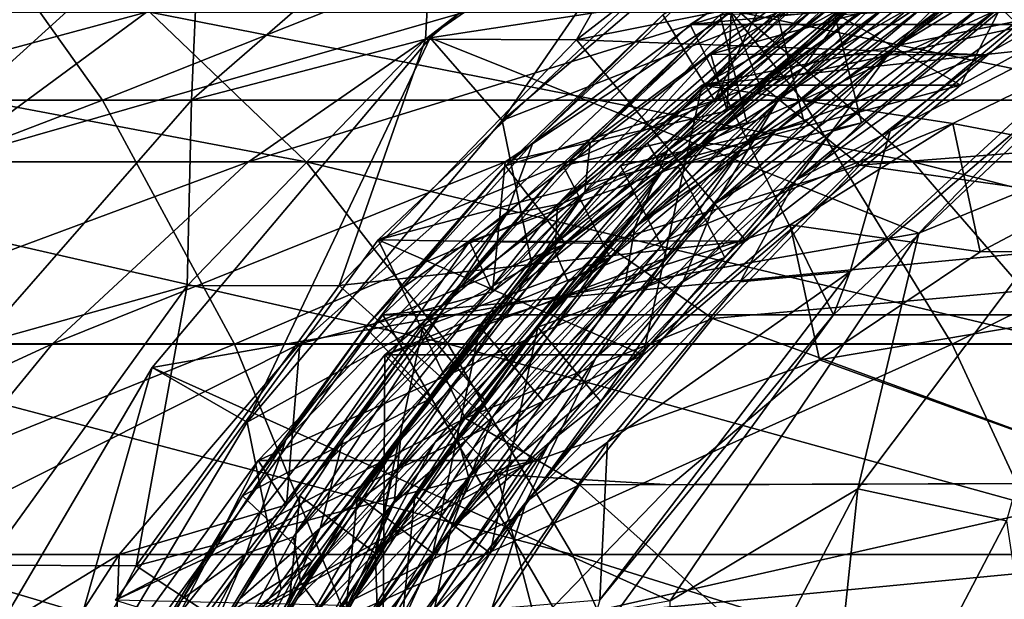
# Model space of a CAD drawing. Header units: metres. Extents: x -62 to 300, y -109 to 109.
# Tile 676 of 708: x 275.53 to 279.96, y 5.79 to 8.4. Entities that reach past the tile are written whole.
import ezdxf

# ---------------------------------------------------------------- set-up
doc = ezdxf.new("R2010")
doc.units = ezdxf.units.M
doc.layers.add('solid_500635', color=7, linetype='CONTINUOUS')

msp = doc.modelspace()

# ---------------------------------------------------------------- linework, layer by layer
at = {"layer": 'solid_500635'}
for points in [[(278.788086, 9.515555, -82.781891), (277.380524, 8.319724, -83.158226), (277.705627, 7.948205, -83.071304)], [(280.95755, 8.866964, -94.18615), (277.380524, 8.319724, -83.158226), (278.788086, 9.515555, -82.781891)], [(278.788086, 9.515555, -82.781891), (277.705627, 7.948205, -83.071304), (279.061462, 9.102109, -82.708809)], [(280.142792, 9.399215, -80.452965), (280.578827, 8.379181, -88.462105), (278.55127, 8.379181, -80.878479)], [(289.185669, 9.399215, -78.035255), (280.142792, 9.399215, -80.452965), (278.55127, 8.379181, -80.878479)], [(290.777191, 8.379181, -77.609749), (289.185669, 9.399215, -78.035255), (278.55127, 8.379181, -80.878479)], [(281.048004, 9.410585, -86.426498), (280.293304, 9.087777, -86.540741), (279.462463, 8.271805, -86.818794)], [(281.048004, 9.410585, -86.426498), (279.462463, 8.271805, -86.818794), (280.503479, 8.906916, -86.634567)], [(278.574158, 9.253789, -79.490463), (277.360382, 8.313246, -79.814987), (277.397552, 8.986669, -77.115814)], [(278.039276, 8.310721, -82.361031), (277.360382, 8.313246, -79.814987), (278.574158, 9.253789, -79.490463)], [(278.039276, 8.310721, -82.361031), (278.574158, 9.253789, -79.490463), (279.257507, 9.255118, -82.035316)], [(281.069092, 8.914814, -81.550964), (278.039276, 8.310721, -82.361031), (279.257507, 9.255118, -82.035316)], [(280.498505, 9.233638, -85.532738), (279.919373, 9.006593, -85.603325), (278.951538, 8.045074, -85.914871)], [(280.498505, 9.233638, -85.532738), (278.951538, 8.045074, -85.914871), (280.122192, 8.821273, -85.698929)], [(279.061462, 9.102109, -82.708809), (277.705627, 7.948205, -83.071304), (279.196564, 8.534299, -82.970901)], [(278.787781, 7.826051, -86.912163), (280.293304, 9.087777, -86.540741), (279.258575, 8.452895, -86.723892)], [(279.462463, 8.271805, -86.818794), (280.293304, 9.087777, -86.540741), (278.787781, 7.826051, -86.912163)], [(279.954803, 9.047208, -84.637436), (279.54657, 8.923892, -84.665611), (278.448547, 7.810965, -85.008888)], [(279.954803, 9.047208, -84.637436), (278.448547, 7.810965, -85.008888), (279.742157, 8.733877, -84.762955)], [(279.919373, 9.006593, -85.603325), (279.000275, 8.452895, -85.757828), (278.359467, 7.847006, -85.915527)], [(278.431549, 7.72611, -85.970116), (279.919373, 9.006593, -85.603325), (278.359467, 7.847006, -85.915527)], [(278.951538, 8.045074, -85.914871), (279.919373, 9.006593, -85.603325), (278.431549, 7.72611, -85.970116)], [(279.766907, 8.106769, -81.899124), (281.395599, 9.007885, -81.463676), (278.595856, 8.778094, -82.212219)], [(282.139252, 8.826541, -76.606796), (280.233307, 9.007885, -77.116371), (278.604614, 8.106769, -77.551819)], [(279.766907, 8.106769, -81.899124), (278.604614, 8.106769, -77.551819), (280.233307, 9.007885, -77.116371)], [(279.766907, 8.106769, -81.899124), (280.233307, 9.007885, -77.116371), (281.395599, 9.007885, -81.463676)], [(275.907318, 8.039196, -53.460499), (275.232605, 8.986669, -54.409744), (272.528992, 8.039196, -51.302597)], [(276.350006, 8.986669, -74.694794), (275.305359, 8.039196, -75.209587), (275.068268, 8.986669, -72.38916)], [(278.290588, 8.986669, -56.819653), (275.232605, 8.986669, -54.409744), (275.907318, 8.039196, -53.460499)], [(276.307129, 8.039196, -77.524841), (275.305359, 8.039196, -75.209587), (276.350006, 8.986669, -74.694794)], [(279.055817, 8.039196, -55.941742), (278.290588, 8.986669, -56.819653), (275.907318, 8.039196, -53.460499)], [(277.397552, 8.986669, -77.115814), (276.307129, 8.039196, -77.524841), (276.350006, 8.986669, -74.694794)], [(277.360382, 8.313246, -79.814987), (276.307129, 8.039196, -77.524841), (277.397552, 8.986669, -77.115814)], [(281.095398, 8.986669, -59.520012), (278.290588, 8.986669, -56.819653), (279.055817, 8.039196, -55.941742)], [(278.659698, 8.037875, -83.391113), (278.427307, 8.422845, -83.751602), (279.116119, 8.980089, -83.581345)], [(279.373871, 8.612412, -83.215248), (278.659698, 8.037875, -83.391113), (279.116119, 8.980089, -83.581345)], [(281.943665, 8.039196, -58.722034), (281.095398, 8.986669, -59.520012), (279.055817, 8.039196, -55.941742)], [(281.069092, 8.914814, -81.550964), (279.879974, 8.243071, -81.868889), (278.039276, 8.310721, -82.361031)], [(278.076752, 7.625044, -85.027702), (279.54657, 8.923892, -84.665611), (278.101196, 7.847006, -84.949463)], [(278.448547, 7.810965, -85.008888), (279.54657, 8.923892, -84.665611), (278.076752, 7.625044, -85.027702)], [(279.54657, 8.923892, -84.665611), (278.742004, 8.452895, -84.791756), (278.101196, 7.847006, -84.949463)], [(278.644165, 8.245469, -77.230705), (279.879974, 8.243071, -81.868889), (281.069092, 8.914814, -81.550964)], [(278.644165, 8.245469, -77.230705), (281.069092, 8.914814, -81.550964), (279.826019, 8.912785, -76.914726)], [(278.644165, 8.245469, -77.230705), (279.826019, 8.912785, -76.914726), (278.71756, 7.991792, -77.211082)], [(279.826019, 8.912785, -76.914726), (279.866364, 8.639889, -76.903931), (278.71756, 7.991792, -77.211082)], [(280.503479, 8.906916, -86.634567), (279.026123, 7.680003, -86.998421), (280.129639, 8.469587, -86.799522)], [(279.462463, 8.271805, -86.818794), (279.026123, 7.680003, -86.998421), (280.503479, 8.906916, -86.634567)], [(279.615265, 8.767356, -86.080162), (280.81012, 8.919349, -86.278267), (280.036407, 8.369005, -86.485123)], [(280.95755, 8.866964, -94.18615), (279.579254, 7.440266, -94.554649), (277.380524, 8.319724, -83.158226)], [(280.432037, 7.789298, -96.174255), (279.579254, 7.440266, -94.554649), (280.95755, 8.866964, -94.18615)], [(277.723389, 7.522886, -84.084915), (279.174896, 8.8397, -83.727608), (277.842896, 7.847006, -83.983398)], [(277.953796, 7.569915, -84.100761), (279.174896, 8.8397, -83.727608), (277.723389, 7.522886, -84.084915)], [(279.174896, 8.8397, -83.727608), (278.483704, 8.452895, -83.825691), (277.842896, 7.847006, -83.983398)], [(279.417267, 8.851605, -83.740494), (279.174896, 8.8397, -83.727608), (277.953796, 7.569915, -84.100761)], [(279.417267, 8.851605, -83.740494), (277.953796, 7.569915, -84.100761), (279.363403, 8.644758, -83.826645)], [(280.505249, 8.312651, -77.043663), (282.139252, 8.826541, -76.606796), (278.604614, 8.106769, -77.551819)], [(280.122192, 8.821273, -85.698929), (278.663483, 7.574338, -86.057899), (279.871338, 8.469587, -85.833458)], [(278.951538, 8.045074, -85.914871), (278.663483, 7.574338, -86.057899), (280.122192, 8.821273, -85.698929)], [(279.766907, 8.106769, -81.899124), (278.595856, 8.778094, -82.212219), (277.146637, 7.410519, -82.599678)], [(278.859467, 8.11539, -86.282234), (277.146637, 7.410519, -82.599678), (278.595856, 8.778094, -82.212219)], [(279.615265, 8.767356, -86.080162), (278.859467, 8.11539, -86.282234), (278.595856, 8.778094, -82.212219)], [(279.742157, 8.733877, -84.762955), (278.30249, 7.46737, -85.116959), (279.613068, 8.469587, -84.867393)], [(278.448547, 7.810965, -85.008888), (278.30249, 7.46737, -85.116959), (279.742157, 8.733877, -84.762955)], [(279.615265, 8.767356, -86.080162), (280.036407, 8.369005, -86.485123), (278.859467, 8.11539, -86.282234)], [(279.363403, 8.644758, -83.826645), (277.943146, 7.359138, -84.175583), (279.354767, 8.469587, -83.901321)], [(277.953796, 7.569915, -84.100761), (277.943146, 7.359138, -84.175583), (279.363403, 8.644758, -83.826645)], [(278.71756, 7.991792, -77.211082), (279.866364, 8.639889, -76.903931), (278.735809, 8.43491, -75.158585)], [(279.196564, 8.534299, -82.970901), (278.659698, 8.037875, -83.391113), (279.373871, 8.612412, -83.215248)], [(277.705627, 7.948205, -83.071304), (277.838379, 7.300603, -83.33403), (279.196564, 8.534299, -82.970901)], [(279.196564, 8.534299, -82.970901), (277.838379, 7.300603, -83.33403), (278.659698, 8.037875, -83.391113)], [(277.943146, 7.359138, -84.175583), (278.675934, 7.898978, -84.068291), (279.354767, 8.469587, -83.901321)], [(278.30249, 7.46737, -85.116959), (278.934204, 7.898978, -85.034355), (279.613068, 8.469587, -84.867393)], [(278.663483, 7.574338, -86.057899), (279.192505, 7.898978, -86.000427), (279.871338, 8.469587, -85.833458)], [(279.433075, 8.462574, -84.230431), (279.354767, 8.469587, -83.901321), (278.675934, 7.898978, -84.068291)], [(279.433075, 8.462574, -84.230431), (278.675934, 7.898978, -84.068291), (278.805511, 7.937433, -84.384796)], [(278.685577, 8.422845, -84.717667), (279.433075, 8.462574, -84.230431), (278.805511, 7.937433, -84.384796)], [(279.691345, 8.462574, -85.196495), (279.613068, 8.469587, -84.867393), (278.934204, 7.898978, -85.034355)], [(279.691345, 8.462574, -85.196495), (278.934204, 7.898978, -85.034355), (279.063812, 7.937433, -85.350861)], [(278.943878, 8.422845, -85.683739), (279.691345, 8.462574, -85.196495), (279.063812, 7.937433, -85.350861)], [(279.026123, 7.680003, -86.998421), (279.450806, 7.898978, -86.966492), (280.129639, 8.469587, -86.799522)], [(279.949646, 8.462574, -86.16256), (279.871338, 8.469587, -85.833458), (279.192505, 7.898978, -86.000427)], [(279.949646, 8.462574, -86.16256), (279.192505, 7.898978, -86.000427), (279.322083, 7.937433, -86.316933)], [(279.202179, 8.422845, -86.649803), (279.949646, 8.462574, -86.16256), (279.322083, 7.937433, -86.316933)], [(280.578827, 8.379181, -88.462105), (280.601074, 8.490108, -88.456161), (279.271057, 7.268237, -88.811752)], [(279.450806, 7.898978, -86.966492), (279.271057, 7.268237, -88.811752), (280.601074, 8.490108, -88.456161)], [(280.129639, 8.469587, -86.799522), (279.450806, 7.898978, -86.966492), (280.601074, 8.490108, -88.456161)], [(276.822784, 7.761214, -56.711647), (273.870117, 7.761214, -54.520042), (273.253082, 8.43491, -55.440151)], [(276.120728, 8.43491, -57.568657), (276.822784, 7.761214, -56.711647), (273.253082, 8.43491, -55.440151)], [(276.10553, 8.43491, -70.367523), (274.459656, 8.43491, -68.18203), (273.607544, 7.761214, -68.890007)], [(275.189728, 7.761214, -70.990929), (276.10553, 8.43491, -70.367523), (273.607544, 7.761214, -68.890007)], [(277.535278, 8.43491, -72.700142), (276.10553, 8.43491, -70.367523), (275.189728, 7.761214, -70.990929)], [(276.564148, 7.761214, -73.233284), (277.535278, 8.43491, -72.700142), (275.189728, 7.761214, -70.990929)], [(279.552765, 7.761214, -59.175087), (276.822784, 7.761214, -56.711647), (276.120728, 8.43491, -57.568657)], [(278.772125, 8.43491, -59.96117), (279.552765, 7.761214, -59.175087), (276.120728, 8.43491, -57.568657)], [(278.735809, 8.43491, -75.158585), (277.535278, 8.43491, -72.700142), (276.564148, 7.761214, -73.233284)], [(277.718231, 7.761214, -75.596603), (278.735809, 8.43491, -75.158585), (276.564148, 7.761214, -73.233284)], [(278.71756, 7.991792, -77.211082), (278.735809, 8.43491, -75.158585), (277.718231, 7.761214, -75.596603)], [(278.427307, 8.422845, -83.751602), (277.720764, 7.743081, -83.925392), (277.842896, 7.847006, -83.983398)], [(278.659698, 8.037875, -83.391113), (277.720764, 7.743081, -83.925392), (278.427307, 8.422845, -83.751602)], [(278.427307, 8.422845, -83.751602), (277.842896, 7.847006, -83.983398), (278.483704, 8.452895, -83.825691)], [(277.979065, 7.743081, -84.891457), (278.101196, 7.847006, -84.949463), (278.685577, 8.422845, -84.717667)], [(277.979065, 7.743081, -84.891457), (278.685577, 8.422845, -84.717667), (278.805511, 7.937433, -84.384796)], [(278.685577, 8.422845, -84.717667), (278.101196, 7.847006, -84.949463), (278.742004, 8.452895, -84.791756)], [(278.237366, 7.743081, -85.857529), (278.359467, 7.847006, -85.915527), (278.943878, 8.422845, -85.683739)], [(278.237366, 7.743081, -85.857529), (278.943878, 8.422845, -85.683739), (279.063812, 7.937433, -85.350861)], [(278.943878, 8.422845, -85.683739), (278.359467, 7.847006, -85.915527), (279.000275, 8.452895, -85.757828)], [(278.495636, 7.743081, -86.823593), (278.617767, 7.847006, -86.881599), (279.202179, 8.422845, -86.649803)], [(278.495636, 7.743081, -86.823593), (279.202179, 8.422845, -86.649803), (279.322083, 7.937433, -86.316933)], [(278.787781, 7.826051, -86.912163), (279.258575, 8.452895, -86.723892), (278.617767, 7.847006, -86.881599)], [(279.202179, 8.422845, -86.649803), (278.617767, 7.847006, -86.881599), (279.258575, 8.452895, -86.723892)], [(282.035126, 7.761214, -61.887867), (279.552765, 7.761214, -59.175087), (278.772125, 8.43491, -59.96117)], [(281.183014, 8.43491, -62.595848), (282.035126, 7.761214, -61.887867), (278.772125, 8.43491, -59.96117)], [(278.55127, 8.379181, -80.878479), (279.195496, 7.073805, -88.831955), (277.167938, 7.073804, -81.248329)], [(290.777191, 8.379181, -77.609749), (278.55127, 8.379181, -80.878479), (277.167938, 7.073804, -81.248329)], [(292.160522, 7.073804, -77.239899), (290.777191, 8.379181, -77.609749), (277.167938, 7.073804, -81.248329)], [(278.55127, 8.379181, -80.878479), (280.578827, 8.379181, -88.462105), (279.195496, 7.073805, -88.831955)], [(279.195496, 7.073805, -88.831955), (280.578827, 8.379181, -88.462105), (279.271057, 7.268237, -88.811752)], [(278.859467, 8.11539, -86.282234), (280.036407, 8.369005, -86.485123), (279.314392, 7.746226, -86.678162)], [(279.314392, 7.746226, -86.678162), (280.036407, 8.369005, -86.485123), (283.624969, 8.084032, -85.525681)], [(277.380524, 8.319724, -83.158226), (276.131226, 6.836073, -83.492241), (276.557404, 6.590255, -83.378296)], [(279.579254, 7.440266, -94.554649), (276.131226, 6.836073, -83.492241), (277.380524, 8.319724, -83.158226)], [(277.360382, 8.313246, -79.814987), (276.288239, 7.203468, -80.101631), (276.307129, 8.039196, -77.524841)], [(276.971283, 7.205224, -82.646568), (276.288239, 7.203468, -80.101631), (277.360382, 8.313246, -79.814987)], [(277.380524, 8.319724, -83.158226), (276.557404, 6.590255, -83.378296), (277.705627, 7.948205, -83.071304)], [(276.971283, 7.205224, -82.646568), (277.360382, 8.313246, -79.814987), (278.039276, 8.310721, -82.361031)], [(278.800995, 7.406108, -82.157372), (276.971283, 7.205224, -82.646568), (278.039276, 8.310721, -82.361031)], [(279.879974, 8.243071, -81.868889), (278.800995, 7.406108, -82.157372), (278.039276, 8.310721, -82.361031)], [(279.733002, 7.93379, -77.25013), (280.505249, 8.312651, -77.043663), (278.604614, 8.106769, -77.551819)], [(280.622101, 7.762922, -77.529984), (280.505249, 8.312651, -77.043663), (279.733002, 7.93379, -77.25013)], [(277.558838, 7.404098, -77.520882), (278.644165, 8.245469, -77.230705), (277.662292, 7.176655, -77.493217)], [(277.558838, 7.404098, -77.520882), (279.879974, 8.243071, -81.868889), (278.644165, 8.245469, -77.230705)], [(277.558838, 7.404098, -77.520882), (278.800995, 7.406108, -82.157372), (279.879974, 8.243071, -81.868889)], [(278.644165, 8.245469, -77.230705), (278.71756, 7.991792, -77.211082), (277.662292, 7.176655, -77.493217)], [(279.462463, 8.271805, -86.818794), (278.787781, 7.826051, -86.912163), (278.125092, 6.877968, -87.146248)], [(279.462463, 8.271805, -86.818794), (278.125092, 6.877968, -87.146248), (279.026123, 7.680003, -86.998421)], [(278.859467, 8.11539, -86.282234), (278.165222, 7.39397, -86.467842), (277.146637, 7.410519, -82.599678)], [(278.339539, 6.894142, -82.280746), (279.766907, 8.106769, -81.899124), (277.146637, 7.410519, -82.599678)], [(279.733002, 7.93379, -77.25013), (278.604614, 8.106769, -77.551819), (277.177216, 6.894142, -77.933441)], [(278.339539, 6.894142, -82.280746), (277.177216, 6.894142, -77.933441), (278.604614, 8.106769, -77.551819)], [(278.859467, 8.11539, -86.282234), (279.314392, 7.746226, -86.678162), (278.165222, 7.39397, -86.467842)], [(278.339539, 6.894142, -82.280746), (278.604614, 8.106769, -77.551819), (279.766907, 8.106769, -81.899124)], [(279.314392, 7.746226, -86.678162), (283.624969, 8.084032, -85.525681), (282.056519, 7.361216, -85.94503)], [(275.907318, 8.039196, -53.460499), (272.528992, 8.039196, -51.302597), (273.037201, 6.941967, -50.412762)], [(276.500977, 6.941967, -52.625248), (275.907318, 8.039196, -53.460499), (273.037201, 6.941967, -50.412762)], [(276.307129, 8.039196, -77.524841), (275.347687, 6.941967, -77.884743), (275.305359, 8.039196, -75.209587)], [(276.288239, 7.203468, -80.101631), (275.347687, 6.941967, -77.884743), (276.307129, 8.039196, -77.524841)], [(279.055817, 8.039196, -55.941742), (275.907318, 8.039196, -53.460499), (276.500977, 6.941967, -52.625248)], [(279.729156, 6.941967, -55.169266), (279.055817, 8.039196, -55.941742), (276.500977, 6.941967, -52.625248)], [(278.951538, 8.045074, -85.914871), (278.431549, 7.72611, -85.970116), (277.663086, 6.615042, -86.22966)], [(278.951538, 8.045074, -85.914871), (277.663086, 6.615042, -86.22966), (278.663483, 7.574338, -86.057899)], [(278.659698, 8.037875, -83.391113), (277.990326, 7.393451, -83.555084), (277.720764, 7.743081, -83.925392)], [(277.838379, 7.300603, -83.33403), (277.990326, 7.393451, -83.555084), (278.659698, 8.037875, -83.391113)], [(281.943665, 8.039196, -58.722034), (279.055817, 8.039196, -55.941742), (279.729156, 6.941967, -55.169266)], [(282.690033, 6.941967, -58.01989), (281.943665, 8.039196, -58.722034), (279.729156, 6.941967, -55.169266)], [(277.662292, 7.176655, -77.493217), (278.71756, 7.991792, -77.211082), (277.718231, 7.761214, -75.596603)], [(277.705627, 7.948205, -83.071304), (276.557404, 6.590255, -83.378296), (277.838379, 7.300603, -83.33403)], [(279.000031, 7.478213, -77.446098), (279.733002, 7.93379, -77.25013), (277.177216, 6.894142, -77.933441)], [(277.979065, 7.743081, -84.891457), (278.805511, 7.937433, -84.384796), (278.190338, 7.331626, -84.535385)], [(278.805511, 7.937433, -84.384796), (278.675934, 7.898978, -84.068291), (278.190338, 7.331626, -84.535385)], [(278.237366, 7.743081, -85.857529), (279.063812, 7.937433, -85.350861), (278.448639, 7.331626, -85.50145)], [(279.063812, 7.937433, -85.350861), (278.934204, 7.898978, -85.034355), (278.448639, 7.331626, -85.50145)], [(278.495636, 7.743081, -86.823593), (279.322083, 7.937433, -86.316933), (278.706909, 7.331626, -86.467514)], [(279.322083, 7.937433, -86.316933), (279.192505, 7.898978, -86.000427), (278.706909, 7.331626, -86.467514)], [(279.854736, 7.357441, -77.735146), (279.733002, 7.93379, -77.25013), (279.000031, 7.478213, -77.446098)], [(280.622101, 7.762922, -77.529984), (279.733002, 7.93379, -77.25013), (279.854736, 7.357441, -77.735146)], [(277.943146, 7.359138, -84.175583), (278.001312, 7.221317, -84.233322), (278.675934, 7.898978, -84.068291)], [(278.190338, 7.331626, -84.535385), (278.675934, 7.898978, -84.068291), (278.001312, 7.221317, -84.233322)], [(278.30249, 7.46737, -85.116959), (278.259583, 7.221317, -85.199387), (278.934204, 7.898978, -85.034355)], [(278.448639, 7.331626, -85.50145), (278.934204, 7.898978, -85.034355), (278.259583, 7.221317, -85.199387)], [(278.663483, 7.574338, -86.057899), (278.517883, 7.221317, -86.165459), (279.192505, 7.898978, -86.000427)], [(278.706909, 7.331626, -86.467514), (279.192505, 7.898978, -86.000427), (278.517883, 7.221317, -86.165459)], [(279.450806, 7.898978, -86.966492), (278.776154, 7.221317, -87.131523), (279.271057, 7.268237, -88.811752)], [(279.026123, 7.680003, -86.998421), (278.776154, 7.221317, -87.131523), (279.450806, 7.898978, -86.966492)], [(277.723389, 7.522886, -84.084915), (277.842896, 7.847006, -83.983398), (277.257813, 7.197323, -84.126633)], [(277.720764, 7.743081, -83.925392), (277.257813, 7.197323, -84.126633), (277.842896, 7.847006, -83.983398)], [(278.076752, 7.625044, -85.027702), (278.101196, 7.847006, -84.949463), (277.516113, 7.197323, -85.092705)], [(277.979065, 7.743081, -84.891457), (277.516113, 7.197323, -85.092705), (278.101196, 7.847006, -84.949463)], [(278.431549, 7.72611, -85.970116), (278.359467, 7.847006, -85.915527), (277.774414, 7.197323, -86.058769)], [(278.237366, 7.743081, -85.857529), (277.774414, 7.197323, -86.058769), (278.359467, 7.847006, -85.915527)], [(278.787781, 7.826051, -86.912163), (278.617767, 7.847006, -86.881599), (278.032684, 7.197323, -87.024841)], [(278.495636, 7.743081, -86.823593), (278.032684, 7.197323, -87.024841), (278.617767, 7.847006, -86.881599)], [(278.448547, 7.810965, -85.008888), (278.076752, 7.625044, -85.027702), (277.210236, 6.347392, -85.310715)], [(278.448547, 7.810965, -85.008888), (277.210236, 6.347392, -85.310715), (278.30249, 7.46737, -85.116959)], [(278.787781, 7.826051, -86.912163), (278.032684, 7.197323, -87.024841), (277.506592, 6.511276, -87.152855)], [(277.554413, 6.340233, -87.212891), (278.787781, 7.826051, -86.912163), (277.506592, 6.511276, -87.152855)], [(278.125092, 6.877968, -87.146248), (278.787781, 7.826051, -86.912163), (277.554413, 6.340233, -87.212891)], [(277.460144, 6.942942, -55.933582), (274.430298, 6.942942, -53.684692), (273.870117, 7.761214, -54.520042)], [(276.822784, 7.761214, -56.711647), (277.460144, 6.942942, -55.933582), (273.870117, 7.761214, -54.520042)], [(276.564148, 7.761214, -73.233284), (275.189728, 7.761214, -70.990929), (274.358307, 6.942942, -71.556915)], [(275.682495, 6.942942, -73.717323), (276.564148, 7.761214, -73.233284), (274.358307, 6.942942, -71.556915)], [(277.718231, 7.761214, -75.596603), (276.564148, 7.761214, -73.233284), (275.682495, 6.942942, -73.717323)], [(276.794403, 6.942942, -75.994263), (277.718231, 7.761214, -75.596603), (275.682495, 6.942942, -73.717323)], [(277.662292, 7.176655, -77.493217), (277.718231, 7.761214, -75.596603), (276.794403, 6.942942, -75.994263)], [(280.261475, 6.942942, -58.461414), (277.460144, 6.942942, -55.933582), (276.822784, 7.761214, -56.711647)], [(279.552765, 7.761214, -59.175087), (280.261475, 6.942942, -58.461414), (276.822784, 7.761214, -56.711647)], [(279.304962, 6.290356, -96.475594), (279.579254, 7.440266, -94.554649), (280.432037, 7.789298, -96.174255)], [(279.304962, 6.290356, -96.475594), (280.432037, 7.789298, -96.174255), (279.973328, 6.147369, -98.128067)], [(282.808746, 6.942942, -61.245106), (280.261475, 6.942942, -58.461414), (279.552765, 7.761214, -59.175087)], [(282.035126, 7.761214, -61.887867), (282.808746, 6.942942, -61.245106), (279.552765, 7.761214, -59.175087)], [(280.622101, 7.762922, -77.529984), (279.854736, 7.357441, -77.735146), (282.056519, 7.361216, -85.94503)], [(277.720764, 7.743081, -83.925392), (277.090057, 7.018211, -84.079613), (277.257813, 7.197323, -84.126633)], [(277.990326, 7.393451, -83.555084), (277.090057, 7.018211, -84.079613), (277.720764, 7.743081, -83.925392)], [(277.21936, 6.227556, -86.265381), (278.431549, 7.72611, -85.970116), (277.248291, 6.511276, -86.186783)], [(277.663086, 6.615042, -86.22966), (278.431549, 7.72611, -85.970116), (277.21936, 6.227556, -86.265381)], [(278.431549, 7.72611, -85.970116), (277.774414, 7.197323, -86.058769), (277.248291, 6.511276, -86.186783)], [(277.348358, 7.018211, -85.045685), (277.516113, 7.197323, -85.092705), (277.979065, 7.743081, -84.891457)], [(277.348358, 7.018211, -85.045685), (277.979065, 7.743081, -84.891457), (278.190338, 7.331626, -84.535385)], [(277.606628, 7.018211, -86.011749), (277.774414, 7.197323, -86.058769), (278.237366, 7.743081, -85.857529)], [(277.606628, 7.018211, -86.011749), (278.237366, 7.743081, -85.857529), (278.448639, 7.331626, -85.50145)], [(277.864929, 7.018211, -86.977821), (278.032684, 7.197323, -87.024841), (278.495636, 7.743081, -86.823593)], [(277.864929, 7.018211, -86.977821), (278.495636, 7.743081, -86.823593), (278.706909, 7.331626, -86.467514)], [(278.165222, 7.39397, -86.467842), (279.314392, 7.746226, -86.678162), (278.651855, 7.057606, -86.855301)], [(278.651855, 7.057606, -86.855301), (279.314392, 7.746226, -86.678162), (282.056519, 7.361216, -85.94503)], [(279.026123, 7.680003, -86.998421), (277.81369, 6.232078, -87.293488), (278.776154, 7.221317, -87.131523)], [(278.125092, 6.877968, -87.146248), (277.81369, 6.232078, -87.293488), (279.026123, 7.680003, -86.998421)], [(276.885864, 6.114218, -85.317467), (278.076752, 7.625044, -85.027702), (276.98999, 6.511276, -85.220718)], [(277.210236, 6.347392, -85.310715), (278.076752, 7.625044, -85.027702), (276.885864, 6.114218, -85.317467)], [(278.076752, 7.625044, -85.027702), (277.516113, 7.197323, -85.092705), (276.98999, 6.511276, -85.220718)], [(277.953796, 7.569915, -84.100761), (277.723389, 7.522886, -84.084915), (276.766663, 6.075503, -84.389381)], [(277.953796, 7.569915, -84.100761), (276.766663, 6.075503, -84.389381), (277.943146, 7.359138, -84.175583)], [(278.663483, 7.574338, -86.057899), (277.47345, 6.112759, -86.347191), (278.517883, 7.221317, -86.165459)], [(277.663086, 6.615042, -86.22966), (277.47345, 6.112759, -86.347191), (278.663483, 7.574338, -86.057899)], [(276.553986, 6.000251, -84.369148), (277.723389, 7.522886, -84.084915), (276.73172, 6.511276, -84.254646)], [(276.766663, 6.075503, -84.389381), (277.723389, 7.522886, -84.084915), (276.553986, 6.000251, -84.369148)], [(277.723389, 7.522886, -84.084915), (277.257813, 7.197323, -84.126633), (276.73172, 6.511276, -84.254646)], [(278.30249, 7.46737, -85.116959), (277.13504, 5.992668, -85.400429), (278.259583, 7.221317, -85.199387)], [(277.210236, 6.347392, -85.310715), (277.13504, 5.992668, -85.400429), (278.30249, 7.46737, -85.116959)], [(277.682281, 6.356259, -77.798409), (279.000031, 7.478213, -77.446098), (277.177216, 6.894142, -77.933441)], [(279.132904, 6.871149, -77.928131), (279.000031, 7.478213, -77.446098), (277.682281, 6.356259, -77.798409)], [(279.854736, 7.357441, -77.735146), (279.000031, 7.478213, -77.446098), (279.132904, 6.871149, -77.928131)], [(278.339539, 6.894142, -82.280746), (277.146637, 7.410519, -82.599678), (275.964966, 5.790716, -82.915611)], [(277.538208, 6.608879, -86.63549), (275.964966, 5.790716, -82.915611), (277.146637, 7.410519, -82.599678)], [(279.579254, 7.440266, -94.554649), (278.461243, 5.7875, -94.853561), (276.131226, 6.836073, -83.492241)], [(276.607361, 6.419199, -77.775269), (277.845551, 6.418306, -82.412819), (278.800995, 7.406108, -82.157372)], [(276.607361, 6.419199, -77.775269), (278.800995, 7.406108, -82.157372), (277.558838, 7.404098, -77.520882)], [(276.607361, 6.419199, -77.775269), (277.558838, 7.404098, -77.520882), (276.735291, 6.219636, -77.741066)], [(277.558838, 7.404098, -77.520882), (277.662292, 7.176655, -77.493217), (276.735291, 6.219636, -77.741066)], [(278.800995, 7.406108, -82.157372), (277.845551, 6.418306, -82.412819), (276.971283, 7.205224, -82.646568)], [(278.165222, 7.39397, -86.467842), (277.538208, 6.608879, -86.63549), (277.146637, 7.410519, -82.599678)], [(279.304962, 6.290356, -96.475594), (278.461243, 5.7875, -94.853561), (279.579254, 7.440266, -94.554649)], [(276.766663, 6.075503, -84.389381), (276.798462, 5.871848, -84.453194), (277.943146, 7.359138, -84.175583)], [(277.943146, 7.359138, -84.175583), (276.798462, 5.871848, -84.453194), (278.001312, 7.221317, -84.233322)], [(277.990326, 7.393451, -83.555084), (277.386108, 6.698913, -83.702179), (277.090057, 7.018211, -84.079613)], [(277.838379, 7.300603, -83.33403), (277.386108, 6.698913, -83.702179), (277.990326, 7.393451, -83.555084)], [(278.165222, 7.39397, -86.467842), (278.651855, 7.057606, -86.855301), (277.538208, 6.608879, -86.63549)], [(278.651855, 7.057606, -86.855301), (282.056519, 7.361216, -85.94503), (280.667542, 6.316576, -86.316391)], [(279.132904, 6.871149, -77.928131), (280.667542, 6.316576, -86.316391), (282.056519, 7.361216, -85.94503)], [(279.854736, 7.357441, -77.735146), (279.132904, 6.871149, -77.928131), (282.056519, 7.361216, -85.94503)], [(277.348358, 7.018211, -85.045685), (278.190338, 7.331626, -84.535385), (277.632324, 6.683696, -84.671181)], [(277.606628, 7.018211, -86.011749), (278.448639, 7.331626, -85.50145), (277.890594, 6.683696, -85.637245)], [(278.190338, 7.331626, -84.535385), (278.001312, 7.221317, -84.233322), (277.632324, 6.683696, -84.671181)], [(277.864929, 7.018211, -86.977821), (278.706909, 7.331626, -86.467514), (278.148895, 6.683696, -86.603317)], [(278.448639, 7.331626, -85.50145), (278.259583, 7.221317, -85.199387), (277.890594, 6.683696, -85.637245)], [(278.706909, 7.331626, -86.467514), (278.517883, 7.221317, -86.165459), (278.148895, 6.683696, -86.603317)], [(276.557404, 6.590255, -83.378296), (276.711395, 5.838514, -83.635338), (277.838379, 7.300603, -83.33403)], [(277.838379, 7.300603, -83.33403), (276.711395, 5.838514, -83.635338), (277.386108, 6.698913, -83.702179)], [(279.195496, 7.073805, -88.831955), (279.271057, 7.268237, -88.811752), (278.144257, 5.792038, -89.113022)], [(278.178375, 6.501268, -87.276787), (278.144257, 5.792038, -89.113022), (279.271057, 7.268237, -88.811752)], [(278.776154, 7.221317, -87.131523), (278.178375, 6.501268, -87.276787), (279.271057, 7.268237, -88.811752)], [(276.798462, 5.871848, -84.453194), (277.403503, 6.501268, -84.378586), (278.001312, 7.221317, -84.233322)], [(277.13504, 5.992668, -85.400429), (277.661804, 6.501268, -85.34465), (278.259583, 7.221317, -85.199387)], [(277.632324, 6.683696, -84.671181), (278.001312, 7.221317, -84.233322), (277.403503, 6.501268, -84.378586)], [(277.47345, 6.112759, -86.347191), (277.920105, 6.501268, -86.310715), (278.517883, 7.221317, -86.165459)], [(277.890594, 6.683696, -85.637245), (278.259583, 7.221317, -85.199387), (277.661804, 6.501268, -85.34465)], [(277.81369, 6.232078, -87.293488), (278.178375, 6.501268, -87.276787), (278.776154, 7.221317, -87.131523)], [(278.148895, 6.683696, -86.603317), (278.517883, 7.221317, -86.165459), (277.920105, 6.501268, -86.310715)], [(276.288239, 7.203468, -80.101631), (275.379608, 5.947049, -80.344559), (275.347687, 6.941967, -77.884743)], [(276.058929, 5.944192, -82.890495), (275.379608, 5.947049, -80.344559), (276.288239, 7.203468, -80.101631)], [(276.058929, 5.944192, -82.890495), (276.288239, 7.203468, -80.101631), (276.971283, 7.205224, -82.646568)], [(277.845551, 6.418306, -82.412819), (276.058929, 5.944192, -82.890495), (276.971283, 7.205224, -82.646568)], [(277.090057, 7.018211, -84.079613), (276.73172, 6.511276, -84.254646), (277.257813, 7.197323, -84.126633)], [(276.735291, 6.219636, -77.741066), (277.662292, 7.176655, -77.493217), (276.794403, 6.942942, -75.994263)], [(277.348358, 7.018211, -85.045685), (276.98999, 6.511276, -85.220718), (277.516113, 7.197323, -85.092705)], [(277.606628, 7.018211, -86.011749), (277.248291, 6.511276, -86.186783), (277.774414, 7.197323, -86.058769)], [(277.864929, 7.018211, -86.977821), (277.506592, 6.511276, -87.152855), (278.032684, 7.197323, -87.024841)], [(277.167938, 7.073804, -81.248329), (278.067444, 5.527537, -89.13356), (276.039856, 5.527538, -81.549927)], [(292.160522, 7.073804, -77.239899), (277.167938, 7.073804, -81.248329), (276.039856, 5.527538, -81.549927)], [(293.288574, 5.527538, -76.938293), (292.160522, 7.073804, -77.239899), (276.039856, 5.527538, -81.549927)], [(277.167938, 7.073804, -81.248329), (279.195496, 7.073805, -88.831955), (278.067444, 5.527537, -89.13356)], [(277.538208, 6.608879, -86.63549), (278.651855, 7.057606, -86.855301), (278.05368, 6.308664, -87.015228)], [(278.05368, 6.308664, -87.015228), (278.651855, 7.057606, -86.855301), (280.667542, 6.316576, -86.316391)], [(278.067444, 5.527537, -89.13356), (279.195496, 7.073805, -88.831955), (278.144257, 5.792038, -89.113022)], [(277.090057, 7.018211, -84.079613), (276.537109, 6.259852, -84.213867), (276.73172, 6.511276, -84.254646)], [(277.386108, 6.698913, -83.702179), (276.537109, 6.259852, -84.213867), (277.090057, 7.018211, -84.079613)], [(276.79538, 6.259852, -85.179939), (276.98999, 6.511276, -85.220718), (277.348358, 7.018211, -85.045685)], [(276.79538, 6.259852, -85.179939), (277.348358, 7.018211, -85.045685), (277.13443, 6.001409, -84.791489)], [(277.05368, 6.259852, -86.146004), (277.248291, 6.511276, -86.186783), (277.606628, 7.018211, -86.011749)], [(277.05368, 6.259852, -86.146004), (277.606628, 7.018211, -86.011749), (277.392731, 6.001409, -85.757561)], [(277.348358, 7.018211, -85.045685), (277.632324, 6.683696, -84.671181), (277.13443, 6.001409, -84.791489)], [(277.311981, 6.259852, -87.112076), (277.506592, 6.511276, -87.152855), (277.864929, 7.018211, -86.977821)], [(277.311981, 6.259852, -87.112076), (277.864929, 7.018211, -86.977821), (277.651031, 6.001409, -86.723625)], [(277.606628, 7.018211, -86.011749), (277.890594, 6.683696, -85.637245), (277.392731, 6.001409, -85.757561)], [(277.864929, 7.018211, -86.977821), (278.148895, 6.683696, -86.603317), (277.651031, 6.001409, -86.723625)], [(276.500977, 6.941967, -52.625248), (273.037201, 6.941967, -50.412762), (273.466583, 5.715424, -49.66095)], [(277.002594, 5.715424, -51.919559), (276.500977, 6.941967, -52.625248), (273.466583, 5.715424, -49.66095)], [(275.682495, 6.942942, -73.717323), (274.358307, 6.942942, -71.556915), (273.626709, 5.995336, -72.054924)], [(274.906708, 5.995336, -74.143227), (275.682495, 6.942942, -73.717323), (273.626709, 5.995336, -72.054924)], [(278.020966, 5.995336, -55.248959), (274.923218, 5.995336, -52.949661), (274.430298, 6.942942, -53.684692)], [(277.460144, 6.942942, -55.933582), (278.020966, 5.995336, -55.248959), (274.430298, 6.942942, -53.684692)], [(276.794403, 6.942942, -75.994263), (275.682495, 6.942942, -73.717323), (274.906708, 5.995336, -74.143227)], [(275.981506, 5.995336, -76.34417), (276.794403, 6.942942, -75.994263), (274.906708, 5.995336, -74.143227)], [(276.735291, 6.219636, -77.741066), (276.794403, 6.942942, -75.994263), (275.981506, 5.995336, -76.34417)], [(279.729156, 6.941967, -55.169266), (276.500977, 6.941967, -52.625248), (277.002594, 5.715424, -51.919559)], [(280.298035, 5.715424, -54.516605), (279.729156, 6.941967, -55.169266), (277.002594, 5.715424, -51.919559)], [(280.885101, 5.995336, -57.83345), (278.020966, 5.995336, -55.248959), (277.460144, 6.942942, -55.933582)], [(280.261475, 6.942942, -58.461414), (280.885101, 5.995336, -57.83345), (277.460144, 6.942942, -55.933582)], [(282.690033, 6.941967, -58.01989), (279.729156, 6.941967, -55.169266), (280.298035, 5.715424, -54.516605)], [(277.168243, 5.41674, -82.593903), (278.339539, 6.894142, -82.280746), (275.964966, 5.790716, -82.915611)], [(277.682281, 6.356259, -77.798409), (277.177216, 6.894142, -77.933441), (276.005951, 5.41674, -78.246597)], [(277.168243, 5.41674, -82.593903), (276.005951, 5.41674, -78.246597), (277.177216, 6.894142, -77.933441)], [(278.125092, 6.877968, -87.146248), (277.554413, 6.340233, -87.212891), (277.082123, 5.312879, -87.397812)], [(278.125092, 6.877968, -87.146248), (277.082123, 5.312879, -87.397812), (277.81369, 6.232078, -87.293488)], [(277.168243, 5.41674, -82.593903), (277.177216, 6.894142, -77.933441), (278.339539, 6.894142, -82.280746)], [(279.132904, 6.871149, -77.928131), (277.682281, 6.356259, -77.798409), (278.464844, 6.309827, -78.10675)], [(279.132904, 6.871149, -77.928131), (278.464844, 6.309827, -78.10675), (280.667542, 6.316576, -86.316391)], [(276.131226, 6.836073, -83.492241), (275.157104, 5.184437, -83.752678), (275.61377, 5.009151, -83.630585)], [(278.461243, 5.7875, -94.853561), (275.157104, 5.184437, -83.752678), (276.131226, 6.836073, -83.492241)], [(276.131226, 6.836073, -83.492241), (275.61377, 5.009151, -83.630585), (276.557404, 6.590255, -83.378296)], [(277.386108, 6.698913, -83.702179), (276.851044, 5.963768, -83.831467), (276.537109, 6.259852, -84.213867)], [(276.711395, 5.838514, -83.635338), (276.851044, 5.963768, -83.831467), (277.386108, 6.698913, -83.702179)], [(277.632324, 6.683696, -84.671181), (277.403503, 6.501268, -84.378586), (277.13443, 6.001409, -84.791489)], [(277.890594, 6.683696, -85.637245), (277.661804, 6.501268, -85.34465), (277.392731, 6.001409, -85.757561)], [(278.148895, 6.683696, -86.603317), (277.920105, 6.501268, -86.310715), (277.651031, 6.001409, -86.723625)], [(277.538208, 6.608879, -86.63549), (276.983673, 5.76656, -86.783745), (275.964966, 5.790716, -82.915611)], [(277.663086, 6.615042, -86.22966), (277.21936, 6.227556, -86.265381), (276.671753, 5.025453, -86.467819)], [(277.663086, 6.615042, -86.22966), (276.671753, 5.025453, -86.467819), (277.47345, 6.112759, -86.347191)], [(277.538208, 6.608879, -86.63549), (278.05368, 6.308664, -87.015228), (276.983673, 5.76656, -86.783745)], [(276.557404, 6.590255, -83.378296), (275.61377, 5.009151, -83.630585), (276.711395, 5.838514, -83.635338)], [(276.553986, 6.000251, -84.369148), (276.73172, 6.511276, -84.254646), (276.266632, 5.796475, -84.366966)], [(276.537109, 6.259852, -84.213867), (276.266632, 5.796475, -84.366966), (276.73172, 6.511276, -84.254646)], [(276.885864, 6.114218, -85.317467), (276.98999, 6.511276, -85.220718), (276.524933, 5.796475, -85.333038)], [(276.79538, 6.259852, -85.179939), (276.524933, 5.796475, -85.333038), (276.98999, 6.511276, -85.220718)], [(277.21936, 6.227556, -86.265381), (277.248291, 6.511276, -86.186783), (276.783234, 5.796475, -86.299103)], [(277.05368, 6.259852, -86.146004), (276.783234, 5.796475, -86.299103), (277.248291, 6.511276, -86.186783)], [(276.798462, 5.871848, -84.453194), (276.884064, 5.750701, -84.503799), (277.403503, 6.501268, -84.378586)], [(277.13443, 6.001409, -84.791489), (277.403503, 6.501268, -84.378586), (276.884064, 5.750701, -84.503799)], [(277.554413, 6.340233, -87.212891), (277.506592, 6.511276, -87.152855), (277.041504, 5.796475, -87.265175)], [(277.311981, 6.259852, -87.112076), (277.041504, 5.796475, -87.265175), (277.506592, 6.511276, -87.152855)], [(277.13504, 5.992668, -85.400429), (277.142334, 5.750701, -85.469864), (277.661804, 6.501268, -85.34465)], [(277.392731, 6.001409, -85.757561), (277.661804, 6.501268, -85.34465), (277.142334, 5.750701, -85.469864)], [(277.47345, 6.112759, -86.347191), (277.400635, 5.750701, -86.435928), (277.920105, 6.501268, -86.310715)], [(277.651031, 6.001409, -86.723625), (277.920105, 6.501268, -86.310715), (277.400635, 5.750701, -86.435928)], [(278.178375, 6.501268, -87.276787), (277.658936, 5.750701, -87.402), (278.144257, 5.792038, -89.113022)], [(277.81369, 6.232078, -87.293488), (277.658936, 5.750701, -87.402), (278.178375, 6.501268, -87.276787)], [(275.794525, 5.295735, -77.992584), (276.607361, 6.419199, -77.775269), (275.949554, 5.136559, -77.951134)], [(275.794525, 5.295735, -77.992584), (277.845551, 6.418306, -82.412819), (276.607361, 6.419199, -77.775269)], [(275.794525, 5.295735, -77.992584), (277.035248, 5.296689, -82.629463), (277.845551, 6.418306, -82.412819)], [(276.607361, 6.419199, -77.775269), (276.735291, 6.219636, -77.741066), (275.949554, 5.136559, -77.951134)], [(277.845551, 6.418306, -82.412819), (277.035248, 5.296689, -82.629463), (276.058929, 5.944192, -82.890495)], [(276.601715, 4.98983, -78.087311), (277.682281, 6.356259, -77.798409), (276.005951, 5.41674, -78.246597)], [(277.210236, 6.347392, -85.310715), (276.885864, 6.114218, -85.317467), (276.268768, 4.73123, -85.535751)], [(277.210236, 6.347392, -85.310715), (276.268768, 4.73123, -85.535751), (277.13504, 5.992668, -85.400429)], [(277.858032, 5.680228, -78.268982), (277.682281, 6.356259, -77.798409), (276.601715, 4.98983, -78.087311)], [(276.619049, 4.702207, -87.436394), (277.554413, 6.340233, -87.212891), (276.635162, 5.054062, -87.362183)], [(277.082123, 5.312879, -87.397812), (277.554413, 6.340233, -87.212891), (276.619049, 4.702207, -87.436394)], [(277.554413, 6.340233, -87.212891), (277.041504, 5.796475, -87.265175), (276.635162, 5.054062, -87.362183)], [(278.464844, 6.309827, -78.10675), (277.682281, 6.356259, -77.798409), (277.858032, 5.680228, -78.268982)], [(276.983673, 5.76656, -86.783745), (278.05368, 6.308664, -87.015228), (277.523987, 5.504138, -87.156853)], [(277.523987, 5.504138, -87.156853), (278.05368, 6.308664, -87.015228), (279.518951, 4.996068, -86.623474)], [(277.858032, 5.680228, -78.268982), (279.518951, 4.996068, -86.623474), (280.667542, 6.316576, -86.316391)], [(278.464844, 6.309827, -78.10675), (277.858032, 5.680228, -78.268982), (280.667542, 6.316576, -86.316391)], [(278.05368, 6.308664, -87.015228), (280.667542, 6.316576, -86.316391), (279.518951, 4.996068, -86.623474)], [(278.43158, 4.61983, -96.709099), (278.461243, 5.7875, -94.853561), (279.304962, 6.290356, -96.475594)], [(278.43158, 4.61983, -96.709099), (279.304962, 6.290356, -96.475594), (279.119812, 4.514816, -98.356262)], [(279.304962, 6.290356, -96.475594), (279.973328, 6.147369, -98.128067), (279.119812, 4.514816, -98.356262)], [(276.537109, 6.259852, -84.213867), (276.06189, 5.479003, -84.328247), (276.266632, 5.796475, -84.366966)], [(276.851044, 5.963768, -83.831467), (276.06189, 5.479003, -84.328247), (276.537109, 6.259852, -84.213867)], [(276.32016, 5.479003, -85.294319), (276.524933, 5.796475, -85.333038), (276.79538, 6.259852, -85.179939)], [(276.32016, 5.479003, -85.294319), (276.79538, 6.259852, -85.179939), (276.698486, 5.292654, -84.895935)], [(276.578461, 5.479003, -86.260384), (276.783234, 5.796475, -86.299103), (277.05368, 6.259852, -86.146004)], [(276.578461, 5.479003, -86.260384), (277.05368, 6.259852, -86.146004), (276.956787, 5.292654, -85.862)], [(276.79538, 6.259852, -85.179939), (277.13443, 6.001409, -84.791489), (276.698486, 5.292654, -84.895935)], [(276.836731, 5.479003, -87.226456), (277.041504, 5.796475, -87.265175), (277.311981, 6.259852, -87.112076)], [(276.836731, 5.479003, -87.226456), (277.311981, 6.259852, -87.112076), (277.215057, 5.292654, -86.828072)], [(277.05368, 6.259852, -86.146004), (277.392731, 6.001409, -85.757561), (276.956787, 5.292654, -85.862)], [(277.311981, 6.259852, -87.112076), (277.651031, 6.001409, -86.723625), (277.215057, 5.292654, -86.828072)], [(275.949554, 5.136559, -77.951134), (276.735291, 6.219636, -77.741066), (275.981506, 5.995336, -76.34417)], [(276.303986, 4.577626, -86.483551), (277.21936, 6.227556, -86.265381), (276.376862, 5.054062, -86.396118)], [(276.671753, 5.025453, -86.467819), (277.21936, 6.227556, -86.265381), (276.303986, 4.577626, -86.483551)], [(277.21936, 6.227556, -86.265381), (276.783234, 5.796475, -86.299103), (276.376862, 5.054062, -86.396118)], [(277.81369, 6.232078, -87.293488), (276.892822, 4.634902, -87.513107), (277.658936, 5.750701, -87.402)], [(277.082123, 5.312879, -87.397812), (276.892822, 4.634902, -87.513107), (277.81369, 6.232078, -87.293488)], [(275.990265, 4.451977, -85.530327), (276.885864, 6.114218, -85.317467), (276.118591, 5.054062, -85.430046)], [(276.268768, 4.73123, -85.535751), (276.885864, 6.114218, -85.317467), (275.990265, 4.451977, -85.530327)], [(276.885864, 6.114218, -85.317467), (276.524933, 5.796475, -85.333038), (276.118591, 5.054062, -85.430046)], [(277.47345, 6.112759, -86.347191), (276.573853, 4.503075, -86.561142), (277.400635, 5.750701, -86.435928)], [(276.671753, 5.025453, -86.467819), (276.573853, 4.503075, -86.561142), (277.47345, 6.112759, -86.347191)], [(279.119812, 4.514816, -98.356262), (279.973328, 6.147369, -98.128067), (280.174591, 4.811595, -99.863319)], [(276.766663, 6.075503, -84.389381), (276.553986, 6.000251, -84.369148), (275.873566, 4.430499, -84.601494)], [(276.766663, 6.075503, -84.389381), (275.873566, 4.430499, -84.601494), (276.798462, 5.871848, -84.453194)], [(275.981506, 5.995336, -76.34417), (274.906708, 5.995336, -74.143227), (274.251251, 4.936048, -74.503067)], [(275.294708, 4.936048, -76.639809), (275.981506, 5.995336, -76.34417), (274.251251, 4.936048, -74.503067)], [(278.494781, 4.936048, -54.670532), (275.339661, 4.936048, -52.328648), (274.923218, 5.995336, -52.949661)], [(278.020966, 5.995336, -55.248959), (278.494781, 4.936048, -54.670532), (274.923218, 5.995336, -52.949661)], [(275.949554, 5.136559, -77.951134), (275.981506, 5.995336, -76.34417), (275.294708, 4.936048, -76.639809)], [(275.677917, 4.325281, -84.576714), (276.553986, 6.000251, -84.369148), (275.860291, 5.054062, -84.463982)], [(275.873566, 4.430499, -84.601494), (276.553986, 6.000251, -84.369148), (275.677917, 4.325281, -84.576714)], [(276.553986, 6.000251, -84.369148), (276.266632, 5.796475, -84.366966), (275.860291, 5.054062, -84.463982)], [(277.13504, 5.992668, -85.400429), (276.256439, 4.37001, -85.608727), (277.142334, 5.750701, -85.469864)], [(276.268768, 4.73123, -85.535751), (276.256439, 4.37001, -85.608727), (277.13504, 5.992668, -85.400429)], [(277.13443, 6.001409, -84.791489), (276.884064, 5.750701, -84.503799), (276.698486, 5.292654, -84.895935)], [(277.392731, 6.001409, -85.757561), (277.142334, 5.750701, -85.469864), (276.956787, 5.292654, -85.862)], [(277.651031, 6.001409, -86.723625), (277.400635, 5.750701, -86.435928), (277.215057, 5.292654, -86.828072)], [(281.411987, 4.936048, -57.302895), (278.494781, 4.936048, -54.670532), (278.020966, 5.995336, -55.248959)], [(280.885101, 5.995336, -57.83345), (281.411987, 4.936048, -57.302895), (278.020966, 5.995336, -55.248959)], [(275.335327, 4.571036, -83.083954), (275.379608, 5.947049, -80.344559), (276.058929, 5.944192, -82.890495)], [(277.035248, 5.296689, -82.629463), (275.335327, 4.571036, -83.083954), (276.058929, 5.944192, -82.890495)], [(276.851044, 5.963768, -83.831467), (276.387299, 5.197503, -83.942459), (276.06189, 5.479003, -84.328247)], [(276.711395, 5.838514, -83.635338), (276.387299, 5.197503, -83.942459), (276.851044, 5.963768, -83.831467)], [(275.873566, 4.430499, -84.601494), (275.940643, 4.235737, -84.655876), (276.798462, 5.871848, -84.453194)], [(276.798462, 5.871848, -84.453194), (275.940643, 4.235737, -84.655876), (276.884064, 5.750701, -84.503799)], [(275.61377, 5.009151, -83.630585), (275.850922, 4.193768, -83.865402), (276.711395, 5.838514, -83.635338)], [(276.711395, 5.838514, -83.635338), (275.850922, 4.193768, -83.865402), (276.387299, 5.197503, -83.942459)], [(276.06189, 5.479003, -84.328247), (275.860291, 5.054062, -84.463982), (276.266632, 5.796475, -84.366966)], [(276.32016, 5.479003, -85.294319), (276.118591, 5.054062, -85.430046), (276.524933, 5.796475, -85.333038)], [(276.578461, 5.479003, -86.260384), (276.376862, 5.054062, -86.396118), (276.783234, 5.796475, -86.299103)], [(276.836731, 5.479003, -87.226456), (276.635162, 5.054062, -87.362183), (277.041504, 5.796475, -87.265175)]]:
    msp.add_3dface(points, dxfattribs=at)

doc.saveas('drawing.dxf')
